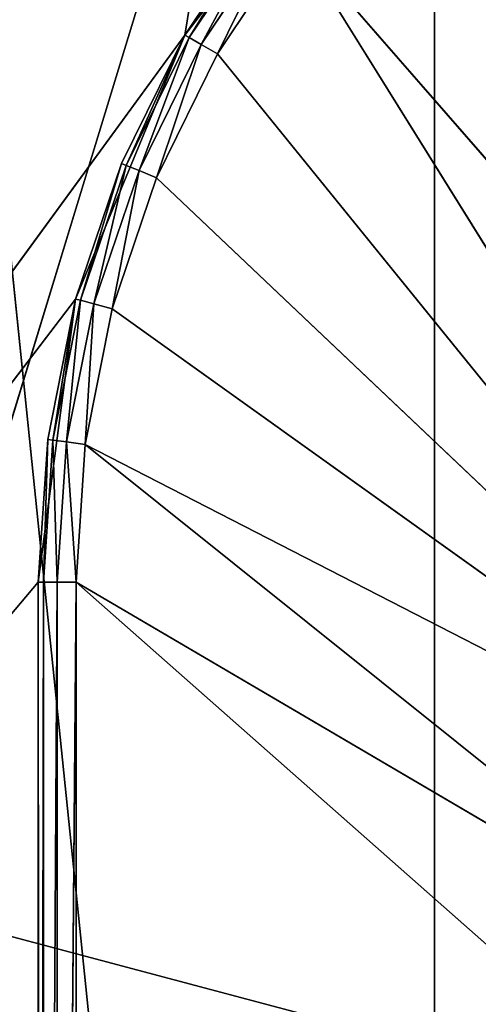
# Model space of a CAD drawing. Extents: x 14 to 217, y 27 to 186.
# Tile 512 of 656: x 40.67 to 41.88, y 102.49 to 105.1. Entities that reach past the tile are written whole.
import ezdxf

# ---------------------------------------------------------------- set-up
doc = ezdxf.new("R2010")
doc.units = 0
doc.header["$LTSCALE"] = 25.4
doc.layers.get('0').update_dxf_attribs({"color": 13, "linetype": 'CONTINUOUS'})

# ---------------------------------------------------------------- blocks, each defined once
blk = doc.blocks.new('PROFILE-RECESSED-T-CONNECT')
at = {"color": 0}
for p, q in [((47.5931, 16.1651, 88.5), (0.5549, 16.1651, 76)), ((47.5931, 16.1651, 88.5), (0.5549, 16.1651, 76)), ((31.0468, 15.9594, 70.7396), (25.692, 15.9594, 88.264)), ((31.0468, 15.9594, 70.7396), (25.692, 15.9594, 88.264)), ((28.7789, 12.9618, 57.3216), (28.7789, 12.9618, 92.3216)), ((28.7789, 4.9618, 57.3216), (28.7789, 12.9618, 92.3216)), ((28.7789, 12.9618, 57.3216), (28.7789, 12.9618, 92.3216)), ((28.7789, 4.9618, 57.3216), (28.7789, 12.9618, 92.3216)), ((25.1789, 4.9618, 57.3216), (28.7789, 4.9618, 92.3216)), ((25.1789, 4.9618, 57.3216), (28.7789, 4.9618, 92.3216)), ((28.7789, 4.9618, 57.3216), (28.7789, 4.9618, 92.3216)), ((28.7789, 4.9618, 57.3216), (28.7789, 4.9618, 92.3216)), ((22.6289, 3.7618, 88.3216), (27.7289, 3.7618, 82.264)), ((28.1174, 3.7618, 80.814), (22.6289, 3.7618, 88.3216)), ((28.1174, 3.7618, 80.814), (22.6289, 3.7618, 88.3216)), ((27.8277, 3.7618, 81.5134), (22.6289, 3.7618, 88.3216)), ((27.8277, 3.7618, 81.5134), (22.6289, 3.7618, 88.3216)), ((22.6289, 3.7618, 88.3216), (27.7289, 3.7618, 82.264)), ((27.7289, 3.7618, 82.264), (27.7289, 3.7618, 88.364)), ((27.8277, 3.7618, 81.5134), (27.7289, 3.7618, 82.264)), ((27.7289, 3.7618, 88.364), (27.7289, 0.8618, 82.264)), ((27.7289, 3.7618, 88.364), (27.7289, 0.8618, 82.264)), ((27.7289, 3.7618, 82.264), (27.7289, 3.7618, 88.364)), ((27.7289, 3.7618, 82.264), (27.7289, 0.8618, 82.264)), ((27.7289, 3.7618, 82.264), (27.7289, 0.8618, 82.264)), ((27.7289, 3.7618, 82.264), (27.7537, 0.8618, 81.8854)), ((27.7289, 3.7618, 82.264), (27.7537, 0.8618, 81.8854)), ((27.8277, 3.7618, 81.5134), (27.7289, 3.7618, 82.264)), ((27.8277, 3.7618, 81.5134), (27.7537, 0.8618, 81.8854)), ((27.8277, 3.7618, 81.5134), (27.7537, 0.8618, 81.8854)), ((28.1174, 3.7618, 80.814), (27.8277, 3.7618, 81.5134)), ((27.8277, 3.7618, 81.5134), (27.8277, 0.8618, 81.5134)), ((27.8277, 3.7618, 81.5134), (27.8277, 0.8618, 81.5134)), ((27.8277, 3.7618, 81.5134), (27.9496, 0.8618, 81.1542)), ((27.8277, 3.7618, 81.5134), (27.9496, 0.8618, 81.1542)), ((28.1174, 3.7618, 80.814), (27.8277, 3.7618, 81.5134)), ((28.1174, 3.7618, 80.814), (27.9496, 0.8618, 81.1542)), ((28.1174, 3.7618, 80.814), (27.9496, 0.8618, 81.1542)), ((28.5783, 3.7618, 80.2133), (28.1174, 3.7618, 80.814)), ((28.1174, 3.7618, 80.814), (30.1159, 3.7618, 68.5735)), ((28.1174, 3.7618, 80.814), (30.1159, 3.7618, 68.5735)), ((28.1174, 3.7618, 80.814), (28.1174, 0.8618, 80.814)), ((28.1174, 3.7618, 80.814), (28.1174, 0.8618, 80.814)), ((28.1174, 3.7618, 80.814), (28.3282, 0.8618, 80.4986)), ((28.1174, 3.7618, 80.814), (28.3282, 0.8618, 80.4986)), ((28.5783, 3.7618, 80.2133), (28.1174, 3.7618, 80.814)), ((27.7289, 0.8618, 82.264), (27.7289, 0.8618, 88.364)), ((27.7537, 0.8618, 81.8854), (27.7289, 0.8618, 82.264)), ((27.7423, 0.8118, 82.264), (27.7289, 0.8618, 82.264)), ((27.7537, 0.8618, 81.8854), (27.7289, 0.8618, 82.264)), ((27.7289, 0.8618, 82.264), (27.7289, 0.8618, 88.364)), ((27.7289, 0.8618, 82.264), (27.7323, 0.8359, 88.3605)), ((27.7289, 0.8618, 82.264), (27.7323, 0.8359, 88.3605)), ((27.7423, 0.8118, 82.264), (27.7289, 0.8618, 82.264)), ((27.7537, 0.8618, 81.8854), (27.7423, 0.8118, 82.264)), ((27.7537, 0.8618, 81.8854), (27.7423, 0.8118, 82.264)), ((27.8277, 0.8618, 81.5134), (27.7537, 0.8618, 81.8854)), ((27.7537, 0.8618, 81.8854), (27.767, 0.8118, 81.8872)), ((27.7537, 0.8618, 81.8854), (27.767, 0.8118, 81.8872)), ((27.8277, 0.8618, 81.5134), (27.7537, 0.8618, 81.8854)), ((27.8277, 0.8618, 81.5134), (27.767, 0.8118, 81.8872)), ((27.8277, 0.8618, 81.5134), (27.767, 0.8118, 81.8872)), ((27.9496, 0.8618, 81.1542), (27.8277, 0.8618, 81.5134)), ((27.8277, 0.8618, 81.5134), (27.8407, 0.8118, 81.5169)), ((27.8277, 0.8618, 81.5134), (27.8407, 0.8118, 81.5169)), ((27.9496, 0.8618, 81.1542), (27.8277, 0.8618, 81.5134)), ((27.9496, 0.8618, 81.1542), (27.8407, 0.8118, 81.5169)), ((27.9496, 0.8618, 81.1542), (27.8407, 0.8118, 81.5169)), ((28.1174, 0.8618, 80.814), (27.9496, 0.8618, 81.1542)), ((27.9496, 0.8618, 81.1542), (27.962, 0.8118, 81.1593)), ((27.9496, 0.8618, 81.1542), (27.962, 0.8118, 81.1593)), ((28.1174, 0.8618, 80.814), (27.9496, 0.8618, 81.1542)), ((28.1174, 0.8618, 80.814), (27.962, 0.8118, 81.1593)), ((28.1174, 0.8618, 80.814), (27.962, 0.8118, 81.1593)), ((28.3282, 0.8618, 80.4986), (28.1174, 0.8618, 80.814)), ((28.1174, 0.8618, 80.814), (28.129, 0.8118, 80.8207)), ((28.1174, 0.8618, 80.814), (28.129, 0.8118, 80.8207)), ((28.3282, 0.8618, 80.4986), (28.1174, 0.8618, 80.814)), ((28.3282, 0.8618, 80.4986), (28.129, 0.8118, 80.8207)), ((28.3282, 0.8618, 80.4986), (28.129, 0.8118, 80.8207)), ((27.7423, 0.8118, 82.264), (27.7323, 0.8359, 88.3605)), ((27.7423, 0.8118, 82.264), (27.7323, 0.8359, 88.3605)), ((27.7789, 0.7752, 82.264), (27.7423, 0.8118, 82.264)), ((27.7423, 0.8118, 82.264), (27.767, 0.8118, 81.8872)), ((27.7423, 0.8118, 82.264), (27.767, 0.8118, 81.8872)), ((27.7423, 0.8118, 82.264), (27.7423, 0.8118, 88.3506)), ((27.7423, 0.8118, 82.264), (27.7423, 0.8118, 88.3506)), ((27.7789, 0.7752, 82.264), (27.7423, 0.8118, 82.264)), ((27.7789, 0.7752, 82.264), (27.7423, 0.8118, 88.3506)), ((27.7789, 0.7752, 82.264), (27.7423, 0.8118, 88.3506)), ((27.767, 0.8118, 81.8872), (27.7789, 0.7752, 82.264)), ((27.8407, 0.8118, 81.5169), (27.767, 0.8118, 81.8872)), ((27.767, 0.8118, 81.8872), (27.7789, 0.7752, 82.264)), ((27.767, 0.8118, 81.8872), (27.8033, 0.7752, 81.892)), ((27.767, 0.8118, 81.8872), (27.8033, 0.7752, 81.892)), ((27.8407, 0.8118, 81.5169), (27.767, 0.8118, 81.8872)), ((27.8407, 0.8118, 81.5169), (27.8033, 0.7752, 81.892)), ((27.8407, 0.8118, 81.5169), (27.8033, 0.7752, 81.892)), ((27.962, 0.8118, 81.1593), (27.8407, 0.8118, 81.5169)), ((27.8407, 0.8118, 81.5169), (27.876, 0.7752, 81.5263)), ((27.8407, 0.8118, 81.5169), (27.876, 0.7752, 81.5263)), ((27.962, 0.8118, 81.1593), (27.8407, 0.8118, 81.5169)), ((27.962, 0.8118, 81.1593), (27.876, 0.7752, 81.5263)), ((27.962, 0.8118, 81.1593), (27.876, 0.7752, 81.5263)), ((28.129, 0.8118, 80.8207), (27.962, 0.8118, 81.1593)), ((27.962, 0.8118, 81.1593), (27.9958, 0.7752, 81.1733)), ((27.962, 0.8118, 81.1593), (27.9958, 0.7752, 81.1733)), ((28.129, 0.8118, 80.8207), (27.962, 0.8118, 81.1593)), ((28.129, 0.8118, 80.8207), (27.9958, 0.7752, 81.1733)), ((28.129, 0.8118, 80.8207), (27.9958, 0.7752, 81.1733)), ((28.3388, 0.8118, 80.5067), (28.129, 0.8118, 80.8207)), ((28.129, 0.8118, 80.8207), (28.1607, 0.7752, 80.839)), ((28.129, 0.8118, 80.8207), (28.1607, 0.7752, 80.839)), ((28.3388, 0.8118, 80.5067), (28.129, 0.8118, 80.8207)), ((28.3388, 0.8118, 80.5067), (28.1607, 0.7752, 80.839)), ((28.3388, 0.8118, 80.5067), (28.1607, 0.7752, 80.839)), ((27.8289, 0.7618, 82.264), (27.7789, 0.7752, 82.264)), ((27.7789, 0.7752, 82.264), (27.8033, 0.7752, 81.892)), ((27.7789, 0.7752, 82.264), (27.8033, 0.7752, 81.892)), ((27.7789, 0.7752, 82.264), (27.7789, 0.7752, 88.314)), ((27.7789, 0.7752, 82.264), (27.7789, 0.7752, 88.314)), ((27.8289, 0.7618, 82.264), (27.7789, 0.7752, 82.264)), ((27.8289, 0.7618, 82.264), (27.7789, 0.7752, 88.314)), ((27.8289, 0.7618, 82.264), (27.7789, 0.7752, 88.314)), ((27.8033, 0.7752, 81.892), (27.8289, 0.7618, 82.264)), ((27.876, 0.7752, 81.5263), (27.8033, 0.7752, 81.892)), ((27.8033, 0.7752, 81.892), (27.8289, 0.7618, 82.264)), ((27.8033, 0.7752, 81.892), (27.8528, 0.7618, 81.8985)), ((27.8033, 0.7752, 81.892), (27.8528, 0.7618, 81.8985)), ((27.876, 0.7752, 81.5263), (27.8033, 0.7752, 81.892)), ((27.8289, 0.7618, 88.264), (27.8289, 0.7618, 82.264)), ((27.8289, 0.7618, 82.264), (29.5289, 0.7618, 83.764)), ((27.8289, 0.7618, 82.264), (29.5289, 0.7618, 83.764)), ((27.8289, 0.7618, 82.264), (29.624, 0.7618, 83.3166)), ((27.8289, 0.7618, 82.264), (29.624, 0.7618, 83.3166)), ((27.8289, 0.7618, 82.264), (27.8528, 0.7618, 81.8985)), ((27.8289, 0.7618, 82.264), (27.8528, 0.7618, 81.8985)), ((27.8289, 0.7618, 88.264), (27.8289, 0.7618, 82.264)), ((27.876, 0.7752, 81.5263), (27.8528, 0.7618, 81.8985)), ((27.876, 0.7752, 81.5263), (27.8528, 0.7618, 81.8985)), ((27.8528, 0.7618, 81.8985), (29.624, 0.7618, 83.3166)), ((27.8528, 0.7618, 81.8985), (29.624, 0.7618, 83.3166)), ((27.8528, 0.7618, 81.8985), (29.8929, 0.7618, 82.9465)), ((27.8528, 0.7618, 81.8985), (29.8929, 0.7618, 82.9465)), ((27.8528, 0.7618, 81.8985), (27.9243, 0.7618, 81.5393)), ((27.8528, 0.7618, 81.8985), (27.9243, 0.7618, 81.5393)), ((27.9958, 0.7752, 81.1733), (27.876, 0.7752, 81.5263)), ((27.876, 0.7752, 81.5263), (27.9243, 0.7618, 81.5393)), ((27.876, 0.7752, 81.5263), (27.9243, 0.7618, 81.5393)), ((27.9958, 0.7752, 81.1733), (27.876, 0.7752, 81.5263)), ((27.9958, 0.7752, 81.1733), (27.9243, 0.7618, 81.5393)), ((27.9958, 0.7752, 81.1733), (27.9243, 0.7618, 81.5393)), ((27.9243, 0.7618, 81.5393), (29.8929, 0.7618, 82.9465)), ((27.9243, 0.7618, 81.5393), (29.8929, 0.7618, 82.9465)), ((27.9243, 0.7618, 81.5393), (28.042, 0.7618, 81.1924)), ((27.9243, 0.7618, 81.5393), (28.042, 0.7618, 81.1924)), ((28.1607, 0.7752, 80.839), (27.9958, 0.7752, 81.1733)), ((27.9958, 0.7752, 81.1733), (28.042, 0.7618, 81.1924)), ((27.9958, 0.7752, 81.1733), (28.042, 0.7618, 81.1924)), ((28.1607, 0.7752, 80.839), (27.9958, 0.7752, 81.1733)), ((28.1607, 0.7752, 80.839), (28.042, 0.7618, 81.1924)), ((28.1607, 0.7752, 80.839), (28.042, 0.7618, 81.1924)), ((28.042, 0.7618, 81.1924), (29.8929, 0.7618, 82.9465)), ((28.042, 0.7618, 81.1924), (28.204, 0.7618, 80.864)), ((28.042, 0.7618, 81.1924), (29.8929, 0.7618, 82.9465)), ((28.042, 0.7618, 81.1924), (28.204, 0.7618, 80.864)), ((28.3678, 0.7752, 80.529), (28.1607, 0.7752, 80.839)), ((28.1607, 0.7752, 80.839), (28.204, 0.7618, 80.864)), ((28.1607, 0.7752, 80.839), (28.204, 0.7618, 80.864)), ((28.3678, 0.7752, 80.529), (28.1607, 0.7752, 80.839)), ((28.3678, 0.7752, 80.529), (28.204, 0.7618, 80.864)), ((28.3678, 0.7752, 80.529), (28.204, 0.7618, 80.864)), ((28.204, 0.7618, 80.864), (29.8929, 0.7618, 82.9465)), ((28.204, 0.7618, 80.864), (29.8929, 0.7618, 82.9465)), ((28.204, 0.7618, 80.864), (28.4075, 0.7618, 80.5594)), ((28.204, 0.7618, 80.864), (28.4075, 0.7618, 80.5594)), ((28.4075, 0.7618, 80.5594), (29.8929, 0.7618, 82.9465)), ((28.4075, 0.7618, 80.5594), (29.8929, 0.7618, 82.9465)), ((28.4075, 0.7618, 80.5594), (30.289, 0.7618, 82.7178)), ((28.4075, 0.7618, 80.5594), (30.289, 0.7618, 82.7178))]:
    blk.add_line(p, q, dxfattribs=at)
mesh = blk.add_polyface(dxfattribs=at)
corners = [(41.5426, 18.1651, 91.3297), (60.5549, 18.1651, 76), (0.5549, 18.1651, 76)]
mesh.append_faces([[corners[k] for k in face] for face in [(0, 1, 2)]], dxfattribs={"color": 0})
mesh = blk.add_polyface(dxfattribs=at)
corners = [(40.6854, 18.1651, 91.8246), (41.5426, 18.1651, 91.3297), (0.5549, 18.1651, 76)]
mesh.append_faces([[corners[k] for k in face] for face in [(0, 1, 2)]], dxfattribs={"color": 0})
mesh = blk.add_polyface(dxfattribs=at)
corners = [(19.5692, 18.1651, 115.2805), (40.6854, 18.1651, 91.8246), (0.5549, 18.1651, 76)]
mesh.append_faces([[corners[k] for k in face] for face in [(0, 1, 2)]], dxfattribs={"color": 0})
mesh = blk.add_polyface(dxfattribs=at)
corners = [(47.5931, 16.1651, 88.5), (0.5549, 16.1651, 76), (60.5549, 16.1651, 76)]
mesh.append_faces([[corners[k] for k in face] for face in [(0, 1, 2)]], dxfattribs={"color": 0})
mesh = blk.add_polyface(dxfattribs=at)
corners = [(13.5522, 16.1651, 88.5), (0.5549, 16.1651, 76), (47.5931, 16.1651, 88.5)]
mesh.append_faces([[corners[k] for k in face] for face in [(0, 1, 2)]], dxfattribs={"color": 0})
mesh = blk.add_polyface(dxfattribs=at)
corners = [(35.5658, 15.9594, 88.264), (31.0468, 15.9594, 70.7396), (25.692, 15.9594, 88.264)]
mesh.append_faces([[corners[k] for k in face] for face in [(0, 1, 2)]], dxfattribs={"color": 0})
mesh = blk.add_polyface(dxfattribs=at)
corners = [(25.692, 15.9594, 88.264), (31.0468, 15.9594, 70.7396), (30.211, 15.9594, 70.7396)]
mesh.append_faces([[corners[k] for k in face] for face in [(0, 1, 2)]], dxfattribs={"color": 0})
mesh = blk.add_polyface(dxfattribs=at)
corners = [(25.692, 15.9594, 88.264), (30.211, 15.9594, 70.7396), (29.3976, 15.9594, 70.5469)]
mesh.append_faces([[corners[k] for k in face] for face in [(0, 1, 2)]], dxfattribs={"color": 0})
mesh = blk.add_polyface(dxfattribs=at)
corners = [(25.692, 15.9594, 88.264), (29.3976, 15.9594, 70.5469), (28.6507, 15.9594, 70.1717)]
mesh.append_faces([[corners[k] for k in face] for face in [(0, 1, 2)]], dxfattribs={"color": 0})
mesh = blk.add_polyface(dxfattribs=at)
corners = [(25.692, 15.9594, 88.264), (28.6507, 15.9594, 70.1717), (28.0104, 15.9594, 69.6344)]
mesh.append_faces([[corners[k] for k in face] for face in [(0, 1, 2)]], dxfattribs={"color": 0})
mesh = blk.add_polyface(dxfattribs=at)
corners = [(25.692, 15.9594, 88.264), (28.0104, 15.9594, 69.6344), (27.5112, 15.9594, 68.964)]
mesh.append_faces([[corners[k] for k in face] for face in [(0, 1, 2)]], dxfattribs={"color": 0})
mesh = blk.add_polyface(dxfattribs=at)
corners = [(25.1789, 12.9618, 92.3216), (25.1789, 12.9618, 57.3216), (28.7789, 12.9618, 57.3216)]
mesh.append_faces([[corners[k] for k in face] for face in [(0, 1, 2)]], dxfattribs={"color": 0})
mesh = blk.add_polyface(dxfattribs=at)
corners = [(25.1789, 12.9618, 92.3216), (28.7789, 12.9618, 57.3216), (28.7789, 12.9618, 92.3216)]
mesh.append_faces([[corners[k] for k in face] for face in [(0, 1, 2)]], dxfattribs={"color": 0})
mesh = blk.add_polyface(dxfattribs=at)
corners = [(28.7789, 12.9618, 57.3216), (28.7789, 4.9618, 57.3216), (28.7789, 12.9618, 92.3216)]
mesh.append_faces([[corners[k] for k in face] for face in [(0, 1, 2)]], dxfattribs={"color": 0})
mesh = blk.add_polyface(dxfattribs=at)
corners = [(28.7789, 12.9618, 92.3216), (28.7789, 4.9618, 57.3216), (28.7789, 4.9618, 92.3216)]
mesh.append_faces([[corners[k] for k in face] for face in [(0, 1, 2)]], dxfattribs={"color": 0})
mesh = blk.add_polyface(dxfattribs=at)
corners = [(28.7789, 4.9618, 92.3216), (28.7789, 4.9618, 57.3216), (25.1789, 4.9618, 57.3216)]
mesh.append_faces([[corners[k] for k in face] for face in [(0, 1, 2)]], dxfattribs={"color": 0})
mesh = blk.add_polyface(dxfattribs=at)
corners = [(28.7789, 4.9618, 92.3216), (25.1789, 4.9618, 57.3216), (25.1789, 4.9618, 92.3216)]
mesh.append_faces([[corners[k] for k in face] for face in [(0, 1, 2)]], dxfattribs={"color": 0})
mesh = blk.add_polyface(dxfattribs=at)
corners = [(27.7289, 3.7618, 88.364), (22.6289, 3.7618, 88.3216), (27.7289, 3.7618, 82.264)]
mesh.append_faces([[corners[k] for k in face] for face in [(0, 1, 2)]], dxfattribs={"color": 0})
mesh = blk.add_polyface(dxfattribs=at)
corners = [(22.6289, 3.7618, 88.3216), (29.6647, 3.7618, 68.313), (30.1159, 3.7618, 68.5735)]
mesh.append_faces([[corners[k] for k in face] for face in [(0, 1, 2)]], dxfattribs={"color": 0})
mesh = blk.add_polyface(dxfattribs=at)
corners = [(22.6289, 3.7618, 88.3216), (22.6289, 3.7618, 59.1857), (29.1517, 3.7618, 67.4244)]
mesh.append_faces([[corners[k] for k in face] for face in [(0, 1, 2)]], dxfattribs={"color": 0})
mesh = blk.add_polyface(dxfattribs=at)
corners = [(22.6289, 3.7618, 88.3216), (29.1517, 3.7618, 67.4244), (29.3299, 3.7618, 67.914)]
mesh.append_faces([[corners[k] for k in face] for face in [(0, 1, 2)]], dxfattribs={"color": 0})
mesh = blk.add_polyface(dxfattribs=at)
corners = [(22.6289, 3.7618, 88.3216), (29.3299, 3.7618, 67.914), (29.6647, 3.7618, 68.313)]
mesh.append_faces([[corners[k] for k in face] for face in [(0, 1, 2)]], dxfattribs={"color": 0})
mesh = blk.add_polyface(dxfattribs=at)
corners = [(22.6289, 3.7618, 88.3216), (30.1159, 3.7618, 68.5735), (28.1174, 3.7618, 80.814)]
mesh.append_faces([[corners[k] for k in face] for face in [(0, 1, 2)]], dxfattribs={"color": 0})
mesh = blk.add_polyface(dxfattribs=at)
corners = [(22.6289, 3.7618, 88.3216), (28.1174, 3.7618, 80.814), (27.8277, 3.7618, 81.5134)]
mesh.append_faces([[corners[k] for k in face] for face in [(0, 1, 2)]], dxfattribs={"color": 0})
mesh = blk.add_polyface(dxfattribs=at)
corners = [(22.6289, 3.7618, 88.3216), (27.8277, 3.7618, 81.5134), (27.7289, 3.7618, 82.264)]
mesh.append_faces([[corners[k] for k in face] for face in [(0, 1, 2)]], dxfattribs={"color": 0})
mesh = blk.add_polyface(dxfattribs=at)
corners = [(27.7289, 3.7618, 88.364), (27.7289, 0.8618, 82.264), (27.7289, 0.8618, 88.364)]
mesh.append_faces([[corners[k] for k in face] for face in [(0, 1, 2)]], dxfattribs={"color": 0})
mesh = blk.add_polyface(dxfattribs=at)
corners = [(27.7289, 3.7618, 82.264), (27.7289, 0.8618, 82.264), (27.7289, 3.7618, 88.364)]
mesh.append_faces([[corners[k] for k in face] for face in [(0, 1, 2)]], dxfattribs={"color": 0})
mesh = blk.add_polyface(dxfattribs=at)
corners = [(27.7289, 3.7618, 82.264), (27.7537, 0.8618, 81.8854), (27.7289, 0.8618, 82.264)]
mesh.append_faces([[corners[k] for k in face] for face in [(0, 1, 2)]], dxfattribs={"color": 0})
mesh = blk.add_polyface(dxfattribs=at)
corners = [(27.8277, 3.7618, 81.5134), (27.7537, 0.8618, 81.8854), (27.7289, 3.7618, 82.264)]
mesh.append_faces([[corners[k] for k in face] for face in [(0, 1, 2)]], dxfattribs={"color": 0})
mesh = blk.add_polyface(dxfattribs=at)
corners = [(27.8277, 3.7618, 81.5134), (27.8277, 0.8618, 81.5134), (27.7537, 0.8618, 81.8854)]
mesh.append_faces([[corners[k] for k in face] for face in [(0, 1, 2)]], dxfattribs={"color": 0})
mesh = blk.add_polyface(dxfattribs=at)
corners = [(27.8277, 3.7618, 81.5134), (27.9496, 0.8618, 81.1542), (27.8277, 0.8618, 81.5134)]
mesh.append_faces([[corners[k] for k in face] for face in [(0, 1, 2)]], dxfattribs={"color": 0})
mesh = blk.add_polyface(dxfattribs=at)
corners = [(28.1174, 3.7618, 80.814), (27.9496, 0.8618, 81.1542), (27.8277, 3.7618, 81.5134)]
mesh.append_faces([[corners[k] for k in face] for face in [(0, 1, 2)]], dxfattribs={"color": 0})
mesh = blk.add_polyface(dxfattribs=at)
corners = [(28.1174, 3.7618, 80.814), (28.1174, 0.8618, 80.814), (27.9496, 0.8618, 81.1542)]
mesh.append_faces([[corners[k] for k in face] for face in [(0, 1, 2)]], dxfattribs={"color": 0})
mesh = blk.add_polyface(dxfattribs=at)
corners = [(28.1174, 3.7618, 80.814), (30.1159, 3.7618, 68.5735), (28.5783, 3.7618, 80.2133)]
mesh.append_faces([[corners[k] for k in face] for face in [(0, 1, 2)]], dxfattribs={"color": 0})
mesh = blk.add_polyface(dxfattribs=at)
corners = [(28.1174, 3.7618, 80.814), (28.3282, 0.8618, 80.4986), (28.1174, 0.8618, 80.814)]
mesh.append_faces([[corners[k] for k in face] for face in [(0, 1, 2)]], dxfattribs={"color": 0})
mesh = blk.add_polyface(dxfattribs=at)
corners = [(28.5783, 3.7618, 80.2133), (28.3282, 0.8618, 80.4986), (28.1174, 3.7618, 80.814)]
mesh.append_faces([[corners[k] for k in face] for face in [(0, 1, 2)]], dxfattribs={"color": 0})
mesh = blk.add_polyface(dxfattribs=at)
corners = [(27.1749, 2.0001, 101.0426), (28.7863, 2.0001, 100.2666), (16.0469, 2.0001, 56)]
mesh.append_faces([[corners[k] for k in face] for face in [(0, 1, 2)]], dxfattribs={"color": 0})
mesh = blk.add_polyface(dxfattribs=at)
corners = [(28.7863, 2.0001, 100.2666), (16.2752, 2.0001, 54.852), (16.0469, 2.0001, 56)]
mesh.append_faces([[corners[k] for k in face] for face in [(0, 1, 2)]], dxfattribs={"color": 0})
mesh = blk.add_polyface(dxfattribs=at)
corners = [(28.7863, 2.0001, 100.2666), (30.5549, 2.0001, 100), (16.2752, 2.0001, 54.852)]
mesh.append_faces([[corners[k] for k in face] for face in [(0, 1, 2)]], dxfattribs={"color": 0})
mesh = blk.add_polyface(dxfattribs=at)
corners = [(30.5549, 2.0001, 100), (16.9255, 2.0001, 53.8787), (16.2752, 2.0001, 54.852)]
mesh.append_faces([[corners[k] for k in face] for face in [(0, 1, 2)]], dxfattribs={"color": 0})
mesh = blk.add_polyface(dxfattribs=at)
corners = [(30.5549, 2.0001, 100), (17.8988, 2.0001, 53.2284), (16.9255, 2.0001, 53.8787)]
mesh.append_faces([[corners[k] for k in face] for face in [(0, 1, 2)]], dxfattribs={"color": 0})
mesh = blk.add_polyface(dxfattribs=at)
corners = [(30.5549, 2.0001, 100), (19.0469, 2.0001, 53), (17.8988, 2.0001, 53.2284)]
mesh.append_faces([[corners[k] for k in face] for face in [(0, 1, 2)]], dxfattribs={"color": 0})
mesh = blk.add_polyface(dxfattribs=at)
corners = [(30.5549, 2.0001, 100), (43.0469, 2.0001, 53), (19.0469, 2.0001, 53)]
mesh.append_faces([[corners[k] for k in face] for face in [(0, 1, 2)]], dxfattribs={"color": 0})
mesh = blk.add_polyface(dxfattribs=at)
corners = [(27.7537, 0.8618, 81.8854), (27.7423, 0.8118, 82.264), (27.7289, 0.8618, 82.264)]
mesh.append_faces([[corners[k] for k in face] for face in [(0, 1, 2)]], dxfattribs={"color": 0})
mesh = blk.add_polyface(dxfattribs=at)
corners = [(27.7289, 0.8618, 82.264), (27.7323, 0.8359, 88.3605), (27.7289, 0.8618, 88.364)]
mesh.append_faces([[corners[k] for k in face] for face in [(0, 1, 2)]], dxfattribs={"color": 0})
mesh = blk.add_polyface(dxfattribs=at)
corners = [(27.7289, 0.8618, 82.264), (27.7423, 0.8118, 82.264), (27.7323, 0.8359, 88.3605)]
mesh.append_faces([[corners[k] for k in face] for face in [(0, 1, 2)]], dxfattribs={"color": 0})
mesh = blk.add_polyface(dxfattribs=at)
corners = [(27.7537, 0.8618, 81.8854), (27.767, 0.8118, 81.8872), (27.7423, 0.8118, 82.264)]
mesh.append_faces([[corners[k] for k in face] for face in [(0, 1, 2)]], dxfattribs={"color": 0})
mesh = blk.add_polyface(dxfattribs=at)
corners = [(27.8277, 0.8618, 81.5134), (27.767, 0.8118, 81.8872), (27.7537, 0.8618, 81.8854)]
mesh.append_faces([[corners[k] for k in face] for face in [(0, 1, 2)]], dxfattribs={"color": 0})
mesh = blk.add_polyface(dxfattribs=at)
corners = [(27.8277, 0.8618, 81.5134), (27.8407, 0.8118, 81.5169), (27.767, 0.8118, 81.8872)]
mesh.append_faces([[corners[k] for k in face] for face in [(0, 1, 2)]], dxfattribs={"color": 0})
mesh = blk.add_polyface(dxfattribs=at)
corners = [(27.9496, 0.8618, 81.1542), (27.8407, 0.8118, 81.5169), (27.8277, 0.8618, 81.5134)]
mesh.append_faces([[corners[k] for k in face] for face in [(0, 1, 2)]], dxfattribs={"color": 0})
mesh = blk.add_polyface(dxfattribs=at)
corners = [(27.9496, 0.8618, 81.1542), (27.962, 0.8118, 81.1593), (27.8407, 0.8118, 81.5169)]
mesh.append_faces([[corners[k] for k in face] for face in [(0, 1, 2)]], dxfattribs={"color": 0})
mesh = blk.add_polyface(dxfattribs=at)
corners = [(28.1174, 0.8618, 80.814), (27.962, 0.8118, 81.1593), (27.9496, 0.8618, 81.1542)]
mesh.append_faces([[corners[k] for k in face] for face in [(0, 1, 2)]], dxfattribs={"color": 0})
mesh = blk.add_polyface(dxfattribs=at)
corners = [(28.1174, 0.8618, 80.814), (28.129, 0.8118, 80.8207), (27.962, 0.8118, 81.1593)]
mesh.append_faces([[corners[k] for k in face] for face in [(0, 1, 2)]], dxfattribs={"color": 0})
mesh = blk.add_polyface(dxfattribs=at)
corners = [(28.3282, 0.8618, 80.4986), (28.129, 0.8118, 80.8207), (28.1174, 0.8618, 80.814)]
mesh.append_faces([[corners[k] for k in face] for face in [(0, 1, 2)]], dxfattribs={"color": 0})
mesh = blk.add_polyface(dxfattribs=at)
corners = [(28.3282, 0.8618, 80.4986), (28.3388, 0.8118, 80.5067), (28.129, 0.8118, 80.8207)]
mesh.append_faces([[corners[k] for k in face] for face in [(0, 1, 2)]], dxfattribs={"color": 0})
mesh = blk.add_polyface(dxfattribs=at)
corners = [(27.7323, 0.8359, 88.3605), (27.7423, 0.8118, 82.264), (27.7423, 0.8118, 88.3506)]
mesh.append_faces([[corners[k] for k in face] for face in [(0, 1, 2)]], dxfattribs={"color": 0})
mesh = blk.add_polyface(dxfattribs=at)
corners = [(27.7423, 0.8118, 82.264), (27.767, 0.8118, 81.8872), (27.7789, 0.7752, 82.264)]
mesh.append_faces([[corners[k] for k in face] for face in [(0, 1, 2)]], dxfattribs={"color": 0})
mesh = blk.add_polyface(dxfattribs=at)
corners = [(27.7423, 0.8118, 88.3506), (27.7423, 0.8118, 82.264), (27.7789, 0.7752, 82.264)]
mesh.append_faces([[corners[k] for k in face] for face in [(0, 1, 2)]], dxfattribs={"color": 0})
mesh = blk.add_polyface(dxfattribs=at)
corners = [(27.7423, 0.8118, 88.3506), (27.7789, 0.7752, 82.264), (27.7789, 0.7752, 88.314)]
mesh.append_faces([[corners[k] for k in face] for face in [(0, 1, 2)]], dxfattribs={"color": 0})
mesh = blk.add_polyface(dxfattribs=at)
corners = [(27.767, 0.8118, 81.8872), (27.8033, 0.7752, 81.892), (27.7789, 0.7752, 82.264)]
mesh.append_faces([[corners[k] for k in face] for face in [(0, 1, 2)]], dxfattribs={"color": 0})
mesh = blk.add_polyface(dxfattribs=at)
corners = [(27.8033, 0.7752, 81.892), (27.767, 0.8118, 81.8872), (27.8407, 0.8118, 81.5169)]
mesh.append_faces([[corners[k] for k in face] for face in [(0, 1, 2)]], dxfattribs={"color": 0})
mesh = blk.add_polyface(dxfattribs=at)
corners = [(27.8033, 0.7752, 81.892), (27.8407, 0.8118, 81.5169), (27.876, 0.7752, 81.5263)]
mesh.append_faces([[corners[k] for k in face] for face in [(0, 1, 2)]], dxfattribs={"color": 0})
mesh = blk.add_polyface(dxfattribs=at)
corners = [(27.876, 0.7752, 81.5263), (27.8407, 0.8118, 81.5169), (27.962, 0.8118, 81.1593)]
mesh.append_faces([[corners[k] for k in face] for face in [(0, 1, 2)]], dxfattribs={"color": 0})
mesh = blk.add_polyface(dxfattribs=at)
corners = [(27.876, 0.7752, 81.5263), (27.962, 0.8118, 81.1593), (27.9958, 0.7752, 81.1733)]
mesh.append_faces([[corners[k] for k in face] for face in [(0, 1, 2)]], dxfattribs={"color": 0})
mesh = blk.add_polyface(dxfattribs=at)
corners = [(27.9958, 0.7752, 81.1733), (27.962, 0.8118, 81.1593), (28.129, 0.8118, 80.8207)]
mesh.append_faces([[corners[k] for k in face] for face in [(0, 1, 2)]], dxfattribs={"color": 0})
mesh = blk.add_polyface(dxfattribs=at)
corners = [(27.9958, 0.7752, 81.1733), (28.129, 0.8118, 80.8207), (28.1607, 0.7752, 80.839)]
mesh.append_faces([[corners[k] for k in face] for face in [(0, 1, 2)]], dxfattribs={"color": 0})
mesh = blk.add_polyface(dxfattribs=at)
corners = [(28.1607, 0.7752, 80.839), (28.129, 0.8118, 80.8207), (28.3388, 0.8118, 80.5067)]
mesh.append_faces([[corners[k] for k in face] for face in [(0, 1, 2)]], dxfattribs={"color": 0})
mesh = blk.add_polyface(dxfattribs=at)
corners = [(28.1607, 0.7752, 80.839), (28.3388, 0.8118, 80.5067), (28.3678, 0.7752, 80.529)]
mesh.append_faces([[corners[k] for k in face] for face in [(0, 1, 2)]], dxfattribs={"color": 0})
mesh = blk.add_polyface(dxfattribs=at)
corners = [(27.1749, 0.8001, 101.0426), (16.0469, 0.8001, 56), (28.7863, 0.8001, 100.2666)]
mesh.append_faces([[corners[k] for k in face] for face in [(0, 1, 2)]], dxfattribs={"color": 0})
mesh = blk.add_polyface(dxfattribs=at)
corners = [(28.7863, 0.8001, 100.2666), (16.0469, 0.8001, 56), (30.5549, 0.8001, 100)]
mesh.append_faces([[corners[k] for k in face] for face in [(0, 1, 2)]], dxfattribs={"color": 0})
mesh = blk.add_polyface(dxfattribs=at)
corners = [(30.5549, 0.8001, 100), (16.0469, 0.8001, 56), (16.2752, 0.8001, 54.852)]
mesh.append_faces([[corners[k] for k in face] for face in [(0, 1, 2)]], dxfattribs={"color": 0})
mesh = blk.add_polyface(dxfattribs=at)
corners = [(30.5549, 0.8001, 100), (16.2752, 0.8001, 54.852), (16.9255, 0.8001, 53.8787)]
mesh.append_faces([[corners[k] for k in face] for face in [(0, 1, 2)]], dxfattribs={"color": 0})
mesh = blk.add_polyface(dxfattribs=at)
corners = [(30.5549, 0.8001, 100), (16.9255, 0.8001, 53.8787), (19.0469, 0.8001, 53)]
mesh.append_faces([[corners[k] for k in face] for face in [(0, 1, 2)]], dxfattribs={"color": 0})
mesh = blk.add_polyface(dxfattribs=at)
corners = [(32.3234, 0.8001, 100.2666), (19.0469, 0.8001, 53), (43.0469, 0.8001, 53)]
mesh.append_faces([[corners[k] for k in face] for face in [(0, 1, 2)]], dxfattribs={"color": 0})
mesh = blk.add_polyface(dxfattribs=at)
corners = [(32.3234, 0.8001, 100.2666), (30.5549, 0.8001, 100), (19.0469, 0.8001, 53)]
mesh.append_faces([[corners[k] for k in face] for face in [(0, 1, 2)]], dxfattribs={"color": 0})
mesh = blk.add_polyface(dxfattribs=at)
corners = [(27.7789, 0.7752, 82.264), (27.8033, 0.7752, 81.892), (27.8289, 0.7618, 82.264)]
mesh.append_faces([[corners[k] for k in face] for face in [(0, 1, 2)]], dxfattribs={"color": 0})
mesh = blk.add_polyface(dxfattribs=at)
corners = [(27.7789, 0.7752, 88.314), (27.7789, 0.7752, 82.264), (27.8289, 0.7618, 82.264)]
mesh.append_faces([[corners[k] for k in face] for face in [(0, 1, 2)]], dxfattribs={"color": 0})
mesh = blk.add_polyface(dxfattribs=at)
corners = [(27.7789, 0.7752, 88.314), (27.8289, 0.7618, 82.264), (27.8289, 0.7618, 88.264)]
mesh.append_faces([[corners[k] for k in face] for face in [(0, 1, 2)]], dxfattribs={"color": 0})
mesh = blk.add_polyface(dxfattribs=at)
corners = [(27.8289, 0.7618, 82.264), (27.8033, 0.7752, 81.892), (27.8528, 0.7618, 81.8985)]
mesh.append_faces([[corners[k] for k in face] for face in [(0, 1, 2)]], dxfattribs={"color": 0})
mesh = blk.add_polyface(dxfattribs=at)
corners = [(27.8528, 0.7618, 81.8985), (27.8033, 0.7752, 81.892), (27.876, 0.7752, 81.5263)]
mesh.append_faces([[corners[k] for k in face] for face in [(0, 1, 2)]], dxfattribs={"color": 0})
mesh = blk.add_polyface(dxfattribs=at)
corners = [(27.8289, 0.7618, 88.264), (27.8289, 0.7618, 82.264), (29.5289, 0.7618, 83.764)]
mesh.append_faces([[corners[k] for k in face] for face in [(0, 1, 2)]], dxfattribs={"color": 0})
mesh = blk.add_polyface(dxfattribs=at)
corners = [(29.5289, 0.7618, 83.764), (27.8289, 0.7618, 82.264), (29.624, 0.7618, 83.3166)]
mesh.append_faces([[corners[k] for k in face] for face in [(0, 1, 2)]], dxfattribs={"color": 0})
mesh = blk.add_polyface(dxfattribs=at)
corners = [(29.624, 0.7618, 83.3166), (27.8289, 0.7618, 82.264), (27.8528, 0.7618, 81.8985)]
mesh.append_faces([[corners[k] for k in face] for face in [(0, 1, 2)]], dxfattribs={"color": 0})
mesh = blk.add_polyface(dxfattribs=at)
corners = [(27.8528, 0.7618, 81.8985), (27.876, 0.7752, 81.5263), (27.9243, 0.7618, 81.5393)]
mesh.append_faces([[corners[k] for k in face] for face in [(0, 1, 2)]], dxfattribs={"color": 0})
mesh = blk.add_polyface(dxfattribs=at)
corners = [(29.624, 0.7618, 83.3166), (27.8528, 0.7618, 81.8985), (29.8929, 0.7618, 82.9465)]
mesh.append_faces([[corners[k] for k in face] for face in [(0, 1, 2)]], dxfattribs={"color": 0})
mesh = blk.add_polyface(dxfattribs=at)
corners = [(29.8929, 0.7618, 82.9465), (27.8528, 0.7618, 81.8985), (27.9243, 0.7618, 81.5393)]
mesh.append_faces([[corners[k] for k in face] for face in [(0, 1, 2)]], dxfattribs={"color": 0})
mesh = blk.add_polyface(dxfattribs=at)
corners = [(27.9243, 0.7618, 81.5393), (27.876, 0.7752, 81.5263), (27.9958, 0.7752, 81.1733)]
mesh.append_faces([[corners[k] for k in face] for face in [(0, 1, 2)]], dxfattribs={"color": 0})
mesh = blk.add_polyface(dxfattribs=at)
corners = [(27.9243, 0.7618, 81.5393), (27.9958, 0.7752, 81.1733), (28.042, 0.7618, 81.1924)]
mesh.append_faces([[corners[k] for k in face] for face in [(0, 1, 2)]], dxfattribs={"color": 0})
mesh = blk.add_polyface(dxfattribs=at)
corners = [(29.8929, 0.7618, 82.9465), (27.9243, 0.7618, 81.5393), (28.042, 0.7618, 81.1924)]
mesh.append_faces([[corners[k] for k in face] for face in [(0, 1, 2)]], dxfattribs={"color": 0})
mesh = blk.add_polyface(dxfattribs=at)
corners = [(28.042, 0.7618, 81.1924), (27.9958, 0.7752, 81.1733), (28.1607, 0.7752, 80.839)]
mesh.append_faces([[corners[k] for k in face] for face in [(0, 1, 2)]], dxfattribs={"color": 0})
mesh = blk.add_polyface(dxfattribs=at)
corners = [(28.042, 0.7618, 81.1924), (28.1607, 0.7752, 80.839), (28.204, 0.7618, 80.864)]
mesh.append_faces([[corners[k] for k in face] for face in [(0, 1, 2)]], dxfattribs={"color": 0})
mesh = blk.add_polyface(dxfattribs=at)
corners = [(29.8929, 0.7618, 82.9465), (28.042, 0.7618, 81.1924), (28.204, 0.7618, 80.864)]
mesh.append_faces([[corners[k] for k in face] for face in [(0, 1, 2)]], dxfattribs={"color": 0})
mesh = blk.add_polyface(dxfattribs=at)
corners = [(28.204, 0.7618, 80.864), (28.1607, 0.7752, 80.839), (28.3678, 0.7752, 80.529)]
mesh.append_faces([[corners[k] for k in face] for face in [(0, 1, 2)]], dxfattribs={"color": 0})
mesh = blk.add_polyface(dxfattribs=at)
corners = [(28.204, 0.7618, 80.864), (28.3678, 0.7752, 80.529), (28.4075, 0.7618, 80.5594)]
mesh.append_faces([[corners[k] for k in face] for face in [(0, 1, 2)]], dxfattribs={"color": 0})
mesh = blk.add_polyface(dxfattribs=at)
corners = [(29.8929, 0.7618, 82.9465), (28.204, 0.7618, 80.864), (28.4075, 0.7618, 80.5594)]
mesh.append_faces([[corners[k] for k in face] for face in [(0, 1, 2)]], dxfattribs={"color": 0})
mesh = blk.add_polyface(dxfattribs=at)
corners = [(29.8929, 0.7618, 82.9465), (28.4075, 0.7618, 80.5594), (30.289, 0.7618, 82.7178)]
mesh.append_faces([[corners[k] for k in face] for face in [(0, 1, 2)]], dxfattribs={"color": 0})
mesh = blk.add_polyface(dxfattribs=at)
corners = [(30.289, 0.7618, 82.7178), (28.4075, 0.7618, 80.5594), (28.649, 0.7618, 80.2841)]
mesh.append_faces([[corners[k] for k in face] for face in [(0, 1, 2)]], dxfattribs={"color": 0})
mesh = blk.add_polyface(dxfattribs=at)
corners = [(30.289, 0.7618, 82.7178), (28.649, 0.7618, 80.2841), (28.9244, 0.7618, 80.0426)]
mesh.append_faces([[corners[k] for k in face] for face in [(0, 1, 2)]], dxfattribs={"color": 0})

msp = doc.modelspace()

# ---------------------------------------------------------------- block references
at = {"color": 7, "extrusion": (0, -1, -3.33067e-16)}
msp.add_blockref('PROFILE-RECESSED-T-CONNECT', (12.9862, -56.4217, -185.8719), dxfattribs=at)

doc.saveas('drawing.dxf')
